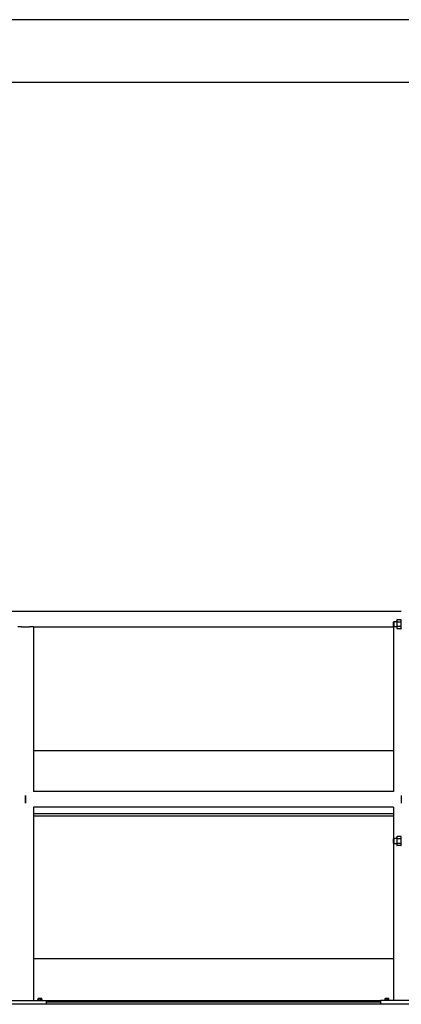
# Model space of a CAD drawing. Header units: inches. Extents: x 24 to 1128, y -58 to 748.
# Tile 589 of 656: x 941 to 977, y 334 to 428. Entities that reach past the tile are written whole.
import ezdxf

# ---------------------------------------------------------------- set-up
doc = ezdxf.new("R2010")
doc.units = ezdxf.units.IN
doc.header["$LTSCALE"] = 32
doc.header["$MEASUREMENT"] = 0
doc.layers.add('Visible (ANSI)', color=7, linetype='Continuous', lineweight=30)

msp = doc.modelspace()

# ---------------------------------------------------------------- linework, layer by layer
at = {"layer": 'Visible (ANSI)'}
for p, q in [((1017.31584, 427.98367), (912.56584, 427.98367)), ((1016.38277, 421.98367), (912.56584, 421.98367)), ((905.69084, 371.35867), (977.31584, 371.35867)), ((976.87784, 370.48367), (976.91133, 370.54168)), ((976.87784, 370.48367), (976.87784, 370.43343)), ((976.87784, 370.43343), (976.87784, 370.10867)), ((977.28234, 370.54168), (976.91133, 370.54168)), ((977.31584, 370.48367), (977.28234, 370.54168)), ((940.94084, 369.85867), (940.56584, 369.85867)), ((940.94084, 369.85867), (941.69084, 369.85867)), ((942.06584, 369.85867), (941.69084, 369.85867)), ((942.06584, 369.85867), (942.06584, 354.10867)), ((942.06584, 369.85867), (976.56584, 369.85867)), ((976.56584, 370.31148), (976.61161, 370.35867)), ((976.56584, 369.90586), (976.56584, 370.31148)), ((976.56584, 369.90586), (976.61161, 369.85867)), ((976.56584, 369.85867), (976.56584, 354.10867)), ((976.61161, 369.85867), (976.56584, 369.85867)), ((976.61161, 370.35867), (976.61161, 369.85867)), ((976.87784, 370.35867), (976.61161, 370.35867)), ((976.87784, 369.85867), (976.61161, 369.85867)), ((976.87784, 370.10867), (976.87784, 369.78391)), ((976.87784, 369.78391), (976.87784, 369.73367)), ((976.87784, 369.73367), (976.91133, 369.67566)), ((977.28234, 370.32518), (976.91133, 370.32518)), ((977.28234, 369.89216), (976.91133, 369.89216)), ((977.28234, 369.67566), (976.91133, 369.67566)), ((977.31584, 369.73367), (977.28234, 369.67566)), ((976.56584, 357.98367), (942.06584, 357.98367)), ((941.31584, 353.73367), (941.31584, 352.98367)), ((941.31584, 352.98367), (941.31584, 353.73367)), ((976.56584, 354.10867), (942.06584, 354.10867)), ((977.31584, 353.73367), (977.31584, 352.98367)), ((942.06584, 352.60867), (942.06584, 334.10867)), ((976.56584, 352.60867), (942.06584, 352.60867)), ((976.56584, 352.60867), (976.56584, 349.56148)), ((942.06584, 351.98367), (976.56584, 351.98367)), ((976.56584, 351.73367), (942.06584, 351.73367)), ((976.87784, 349.73367), (976.91133, 349.79168)), ((976.87784, 349.73367), (976.87784, 349.68343)), ((976.87784, 349.68343), (976.87784, 349.35867)), ((977.28234, 349.79168), (976.91133, 349.79168)), ((977.31584, 349.73367), (977.28234, 349.79168)), ((976.56584, 349.56148), (976.61161, 349.60867)), ((976.56584, 349.15586), (976.56584, 349.56148)), ((976.56584, 349.15586), (976.56584, 334.10867)), ((976.56584, 349.15586), (976.61161, 349.10867)), ((976.61161, 349.60867), (976.61161, 349.10867)), ((976.87784, 349.60867), (976.61161, 349.60867)), ((976.87784, 349.10867), (976.61161, 349.10867)), ((976.87784, 349.35867), (976.87784, 349.03391)), ((976.87784, 349.03391), (976.87784, 348.98367)), ((976.87784, 348.98367), (976.91133, 348.92566)), ((977.28234, 349.57518), (976.91133, 349.57518)), ((977.28234, 349.14216), (976.91133, 349.14216)), ((977.28234, 348.92566), (976.91133, 348.92566)), ((977.31584, 348.98367), (977.28234, 348.92566)), ((942.06584, 338.10867), (976.56584, 338.10867)), ((980.69084, 333.73367), (903.31584, 333.73367)), ((939.31584, 334.10867), (943.31584, 334.10867)), ((942.47484, 334.14767), (942.90684, 334.14767)), ((942.47484, 334.14767), (942.47484, 334.10867)), ((942.51071, 334.14767), (942.51071, 334.28345)), ((942.55574, 334.30267), (942.53484, 334.30267)), ((942.69084, 334.30267), (942.55574, 334.30267)), ((942.60077, 334.14767), (942.60077, 334.28345)), ((942.82594, 334.30267), (942.69084, 334.30267)), ((942.78091, 334.14767), (942.78091, 334.28345)), ((942.84684, 334.30267), (942.82594, 334.30267)), ((942.87097, 334.14767), (942.87097, 334.28345)), ((942.90684, 334.14767), (942.90684, 334.10867)), ((943.31584, 334.10867), (975.31584, 334.10867)), ((943.31584, 333.73367), (943.31584, 334.10867)), ((943.31584, 333.98367), (975.31584, 333.98367)), ((975.31584, 334.10867), (975.31584, 333.73367)), ((979.31584, 334.10867), (975.31584, 334.10867)), ((975.72484, 334.14767), (976.15684, 334.14767)), ((975.72484, 334.14767), (975.72484, 334.10867)), ((975.76071, 334.14767), (975.76071, 334.28345)), ((975.80574, 334.30267), (975.78484, 334.30267)), ((975.94084, 334.30267), (975.80574, 334.30267)), ((975.85077, 334.14767), (975.85077, 334.28345)), ((976.07594, 334.30267), (975.94084, 334.30267)), ((976.03091, 334.14767), (976.03091, 334.28345)), ((976.09684, 334.30267), (976.07594, 334.30267)), ((976.12097, 334.14767), (976.12097, 334.28345)), ((976.15684, 334.14767), (976.15684, 334.10867))]:
    msp.add_line(p, q, dxfattribs=at)
for centre, radius, start, end in [((942.69084, 334.08205), 0.2702, 125.2643897, 131.8103149), ((942.69084, 334.08205), 0.22062, 90, 114.0948426), ((942.69084, 334.08205), 0.22062, 65.9051574, 90), ((942.69084, 334.08205), 0.2702, 48.1896851, 54.7356103), ((975.94084, 334.08205), 0.2702, 125.2643897, 131.8103149), ((975.94084, 334.08205), 0.22062, 90, 114.0948426), ((975.94084, 334.08205), 0.22062, 65.9051574, 90), ((975.94084, 334.08205), 0.2702, 48.1896851, 54.7356103)]:
    msp.add_arc(centre, radius, start, end, dxfattribs=at)
for centre, start_param, end_param in [((942.55574, 334.08205), 0, 0.42053434), ((942.55574, 334.08205), 5.86265097, 6.28318531), ((942.82594, 334.08205), 0, 0.42053434), ((942.82594, 334.08205), 5.86265097, 6.28318531), ((975.80574, 334.08205), 0, 0.42053434), ((975.80574, 334.08205), 5.86265097, 6.28318531), ((976.07594, 334.08205), 0, 0.42053434), ((976.07594, 334.08205), 5.86265097, 6.28318531)]:
    msp.add_ellipse(centre, major_axis=(0, 0.22062), ratio=0.5, start_param=start_param, end_param=end_param, dxfattribs=at)
for points in [[(976.91133, 370.54168), (976.87784, 370.48367), (976.87784, 370.43343)], [(976.87784, 370.43343), (976.87784, 370.38319), (976.91133, 370.32518)], [(977.31584, 370.43343), (977.31584, 370.48367), (977.28234, 370.54168)], [(977.28234, 370.32518), (977.31584, 370.38319), (977.31584, 370.43343)], [(976.91133, 370.32518), (976.87784, 370.20915), (976.87784, 370.10867)], [(976.87784, 370.10867), (976.87784, 370.00819), (976.91133, 369.89216)], [(976.91133, 369.89216), (976.87784, 369.83415), (976.87784, 369.78391)], [(976.87784, 369.78391), (976.87784, 369.73367), (976.91133, 369.67566)], [(977.31584, 370.10867), (977.31584, 370.20915), (977.28234, 370.32518)], [(977.28234, 369.89216), (977.31584, 370.00819), (977.31584, 370.10867)], [(977.31584, 369.78391), (977.31584, 369.83415), (977.28234, 369.89216)], [(977.28234, 369.67566), (977.31584, 369.73367), (977.31584, 369.78391)], [(976.91133, 349.79168), (976.87784, 349.73367), (976.87784, 349.68343)], [(976.87784, 349.68343), (976.87784, 349.63319), (976.91133, 349.57518)], [(977.31584, 349.68343), (977.31584, 349.73367), (977.28234, 349.79168)], [(977.28234, 349.57518), (977.31584, 349.63319), (977.31584, 349.68343)], [(976.91133, 349.57518), (976.87784, 349.45915), (976.87784, 349.35867)], [(976.87784, 349.35867), (976.87784, 349.25819), (976.91133, 349.14216)], [(976.91133, 349.14216), (976.87784, 349.08415), (976.87784, 349.03391)], [(976.87784, 349.03391), (976.87784, 348.98367), (976.91133, 348.92566)], [(977.31584, 349.35867), (977.31584, 349.45915), (977.28234, 349.57518)], [(977.28234, 349.14216), (977.31584, 349.25819), (977.31584, 349.35867)], [(977.31584, 349.03391), (977.31584, 349.08415), (977.28234, 349.14216)], [(977.28234, 348.92566), (977.31584, 348.98367), (977.31584, 349.03391)]]:
    msp.add_rational_spline(points, [1, 1.0379548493, 1], degree=2, dxfattribs=at)

doc.saveas('drawing.dxf')
